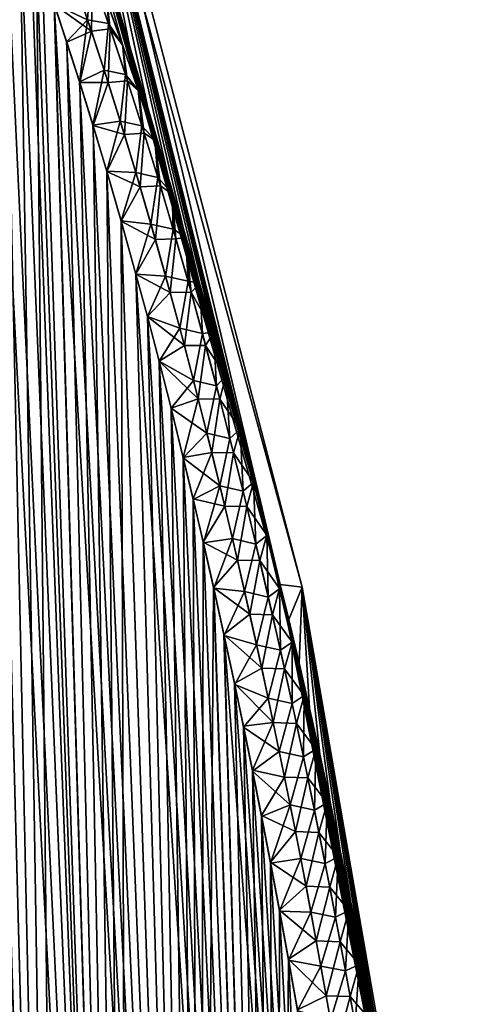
# Model space of a CAD drawing. Header units: metres. Extents: x -80 to 80, y -455 to 95.
# Tile 418 of 656: x 19 to 24, y -108 to -97. Entities that reach past the tile are written whole.
import ezdxf

# ---------------------------------------------------------------- set-up
doc = ezdxf.new("R2010")
doc.units = ezdxf.units.M
doc.layers.add('solid_501010_k_01_01', color=7, linetype='CONTINUOUS')
doc.layers.add('solid_501010_k_01_02', color=7, linetype='CONTINUOUS')

msp = doc.modelspace()

# ---------------------------------------------------------------- linework, layer by layer
at = {"layer": 'solid_501010_k_01_01'}
for points in [[(21.451599, -101.632111, 260.928284), (21.526001, -101.358215, 261.353119), (21.682844, -101.970024, 261.441528)], [(21.526001, -101.358215, 261.353119), (21.537447, -101.38205, 261.386566), (21.686722, -101.9468, 261.493652)], [(21.682844, -101.970024, 261.441528), (21.526001, -101.358215, 261.353119), (21.686722, -101.9468, 261.493652)], [(21.526123, -101.358696, 268.64682), (21.561697, -102.075424, 269.007782), (21.682962, -101.970505, 268.558441)], [(21.350025, -102.24794, 260.596466), (21.451599, -101.632111, 260.928284), (21.60516, -102.252724, 261.017303)], [(21.60516, -102.252724, 261.017303), (21.451599, -101.632111, 260.928284), (21.682844, -101.970024, 261.441528)], [(21.682962, -101.970505, 268.558441), (21.561697, -102.075424, 269.007782), (21.708937, -102.684479, 268.924255)], [(21.60516, -102.252724, 261.017303), (21.682844, -101.970024, 261.441528), (21.835003, -102.583191, 261.524689)], [(21.682844, -101.970024, 261.441528), (21.686722, -101.9468, 261.493652), (21.837635, -102.535988, 261.598755)], [(21.835003, -102.583191, 261.524689), (21.682844, -101.970024, 261.441528), (21.837635, -102.535988, 261.598755)], [(21.682962, -101.970505, 268.558441), (21.837698, -102.536224, 268.401184), (21.68663, -101.946457, 268.506409)], [(21.682962, -101.970505, 268.558441), (21.835108, -102.583664, 268.475311), (21.837698, -102.536224, 268.401184)], [(21.682962, -101.970505, 268.558441), (21.708937, -102.684479, 268.924255), (21.835108, -102.583664, 268.475311)], [(21.496088, -102.868813, 260.683014), (21.350025, -102.24794, 260.596466), (21.60516, -102.252724, 261.017303)], [(21.496088, -102.868813, 260.683014), (21.60516, -102.252724, 261.017303), (21.754147, -102.874924, 261.101074)], [(21.754147, -102.874924, 261.101074), (21.60516, -102.252724, 261.017303), (21.835003, -102.583191, 261.524689)], [(21.835003, -102.583191, 261.524689), (21.837635, -102.535988, 261.598755), (21.989912, -103.149666, 261.702148)], [(21.835108, -102.583664, 268.475311), (21.990013, -103.15007, 268.29776), (21.837698, -102.536224, 268.401184)], [(21.438181, -102.621269, 269.351166), (21.579144, -103.23217, 269.269104), (21.708937, -102.684479, 268.924255)], [(21.835108, -102.583664, 268.475311), (21.708937, -102.684479, 268.924255), (21.851889, -103.29496, 268.845551)], [(21.754147, -102.874924, 261.101074), (21.835003, -102.583191, 261.524689), (21.982645, -103.197617, 261.602966)], [(21.982645, -103.197617, 261.602966), (21.835003, -102.583191, 261.524689), (21.989912, -103.149666, 261.702148)], [(21.835108, -102.583664, 268.475311), (21.982733, -103.198082, 268.397064), (21.990013, -103.15007, 268.29776)], [(21.835108, -102.583664, 268.475311), (21.851889, -103.29496, 268.845551), (21.982733, -103.198082, 268.397064)], [(21.579144, -103.23217, 269.269104), (21.851889, -103.29496, 268.845551), (21.708937, -102.684479, 268.924255)], [(21.637882, -103.491394, 260.764557), (21.496088, -102.868813, 260.683014), (21.754147, -102.874924, 261.101074)], [(21.637882, -103.491394, 260.764557), (21.754147, -102.874924, 261.101074), (21.898703, -103.498581, 261.179932)], [(21.898703, -103.498581, 261.179932), (21.754147, -102.874924, 261.101074), (21.982645, -103.197617, 261.602966)], [(21.579144, -103.23217, 269.269104), (21.343184, -103.736755, 269.549011), (21.716057, -103.84465, 269.191742)], [(21.579144, -103.23217, 269.269104), (21.716057, -103.84465, 269.191742), (21.851889, -103.29496, 268.845551)], [(21.982733, -103.198082, 268.397064), (21.851889, -103.29496, 268.845551), (21.990673, -103.906784, 268.771393)], [(21.898703, -103.498581, 261.179932), (21.982645, -103.197617, 261.602966), (22.125896, -103.813217, 261.676636)], [(21.982645, -103.197617, 261.602966), (21.989912, -103.149666, 261.702148), (22.087309, -103.552757, 261.766907)], [(22.125896, -103.813217, 261.676636), (21.982645, -103.197617, 261.602966), (22.087309, -103.552757, 261.766907)], [(21.982733, -103.198082, 268.397064), (22.087149, -103.552078, 268.233185), (21.990013, -103.15007, 268.29776)], [(21.982733, -103.198082, 268.397064), (22.125978, -103.813667, 268.323425), (22.087149, -103.552078, 268.233185)], [(21.982733, -103.198082, 268.397064), (21.990673, -103.906784, 268.771393), (22.125978, -103.813667, 268.323425)], [(22.087309, -103.552757, 261.766907), (21.989912, -103.149666, 261.702148), (22.242414, -103.180008, 265)], [(21.990013, -103.15007, 268.29776), (24.029753, -113.481277, 265), (22.242414, -103.180008, 265)], [(21.990013, -103.15007, 268.29776), (22.087149, -103.552078, 268.233185), (24.029753, -113.481277, 265)], [(22.205999, -104.055855, 261.844086), (22.087309, -103.552757, 261.766907), (22.242414, -103.180008, 265)], [(22.324959, -104.573792, 261.919586), (22.205999, -104.055855, 261.844086), (22.242414, -103.180008, 265)], [(22.444059, -105.106606, 261.993622), (22.324959, -104.573792, 261.919586), (22.242414, -103.180008, 265)], [(22.563026, -105.654022, 262.065857), (22.444059, -105.106606, 261.993622), (22.242414, -103.180008, 265)], [(22.681597, -106.215797, 262.135956), (22.563026, -105.654022, 262.065857), (22.242414, -103.180008, 265)], [(22.799706, -106.792389, 262.204041), (22.681597, -106.215797, 262.135956), (22.242414, -103.180008, 265)], [(22.917103, -107.383484, 262.270081), (22.799706, -106.792389, 262.204041), (22.242414, -103.180008, 265)], [(23.033428, -107.988281, 262.33371), (22.917103, -107.383484, 262.270081), (22.242414, -103.180008, 265)], [(23.14842, -108.606407, 262.394775), (23.033428, -107.988281, 262.33371), (22.242414, -103.180008, 265)], [(23.26206, -109.238663, 262.4534), (23.14842, -108.606407, 262.394775), (22.242414, -103.180008, 265)], [(23.373968, -109.88401, 262.50943), (23.26206, -109.238663, 262.4534), (22.242414, -103.180008, 265)], [(23.483753, -110.541191, 262.562622), (23.373968, -109.88401, 262.50943), (22.242414, -103.180008, 265)], [(23.574652, -111.105164, 262.605255), (23.483753, -110.541191, 262.562622), (22.242414, -103.180008, 265)], [(23.663906, -111.678131, 262.645844), (23.574652, -111.105164, 262.605255), (22.242414, -103.180008, 265)], [(23.751278, -112.259209, 262.684357), (23.663906, -111.678131, 262.645844), (22.242414, -103.180008, 265)], [(23.836544, -112.847527, 262.720673), (23.751278, -112.259209, 262.684357), (22.242414, -103.180008, 265)], [(23.919601, -113.443016, 262.754761), (23.836544, -112.847527, 262.720673), (22.242414, -103.180008, 265)], [(24.029753, -113.481277, 265), (23.919601, -113.443016, 262.754761), (22.242414, -103.180008, 265)], [(21.716057, -103.84465, 269.191742), (21.990673, -103.906784, 268.771393), (21.851889, -103.29496, 268.845551)], [(21.775517, -104.11557, 260.841339), (21.340765, -103.725662, 260.449554), (21.637882, -103.491394, 260.764557)], [(21.775517, -104.11557, 260.841339), (21.637882, -103.491394, 260.764557), (21.898703, -103.498581, 261.179932)], [(21.775517, -104.11557, 260.841339), (21.898703, -103.498581, 261.179932), (22.03895, -104.123596, 261.25412)], [(22.03895, -104.123596, 261.25412), (21.898703, -103.498581, 261.179932), (22.125896, -103.813217, 261.676636)], [(22.087149, -103.552078, 268.233185), (22.205811, -104.055038, 268.156036), (24.029753, -113.481277, 265)], [(22.125978, -103.813667, 268.323425), (22.205811, -104.055038, 268.156036), (22.087149, -103.552078, 268.233185)], [(22.125896, -103.813217, 261.676636), (22.087309, -103.552757, 261.766907), (22.205999, -104.055855, 261.844086)], [(21.716057, -103.84465, 269.191742), (21.465151, -104.303001, 269.477539), (21.849012, -104.458603, 269.118774)], [(21.716057, -103.84465, 269.191742), (21.849012, -104.458603, 269.118774), (21.990673, -103.906784, 268.771393)], [(21.849012, -104.458603, 269.118774), (22.125395, -104.519859, 268.701508), (21.990673, -103.906784, 268.771393)], [(22.125978, -103.813667, 268.323425), (21.990673, -103.906784, 268.771393), (22.125395, -104.519859, 268.701508)], [(22.03895, -104.123596, 261.25412), (22.125896, -103.813217, 261.676636), (22.264883, -104.429924, 261.745972)], [(22.125978, -103.813667, 268.323425), (22.125395, -104.519859, 268.701508), (22.264956, -104.430367, 268.25412)], [(22.264883, -104.429924, 261.745972), (22.125896, -103.813217, 261.676636), (22.205999, -104.055855, 261.844086)], [(22.125978, -103.813667, 268.323425), (22.264956, -104.430367, 268.25412), (22.205811, -104.055038, 268.156036)], [(21.909098, -104.741211, 260.913666), (21.462612, -104.291008, 260.520996), (21.775517, -104.11557, 260.841339)], [(21.909098, -104.741211, 260.913666), (21.775517, -104.11557, 260.841339), (22.03895, -104.123596, 261.25412)], [(21.909098, -104.741211, 260.913666), (22.03895, -104.123596, 261.25412), (22.175005, -104.749886, 261.323914)], [(22.175005, -104.749886, 261.323914), (22.03895, -104.123596, 261.25412), (22.264883, -104.429924, 261.745972)], [(22.205811, -104.055038, 268.156036), (22.324776, -104.572983, 268.080536), (24.029753, -113.481277, 265)], [(22.264956, -104.430367, 268.25412), (22.324776, -104.572983, 268.080536), (22.205811, -104.055038, 268.156036)], [(22.264883, -104.429924, 261.745972), (22.205999, -104.055855, 261.844086), (22.324959, -104.573792, 261.919586)], [(21.849012, -104.458603, 269.118774), (21.567394, -104.79277, 269.419189), (21.978107, -105.073906, 269.050018)], [(21.849012, -104.458603, 269.118774), (21.978107, -105.073906, 269.050018), (22.125395, -104.519859, 268.701508)], [(22.264956, -104.430367, 268.25412), (22.125395, -104.519859, 268.701508), (22.256155, -105.134094, 268.635681)], [(22.175005, -104.749886, 261.323914), (22.264883, -104.429924, 261.745972), (22.399725, -105.047661, 261.811218)], [(22.264956, -104.430367, 268.25412), (22.256155, -105.134094, 268.635681), (22.39978, -105.048096, 268.188873)], [(22.399725, -105.047661, 261.811218), (22.264883, -104.429924, 261.745972), (22.324959, -104.573792, 261.919586)], [(22.264956, -104.430367, 268.25412), (22.39978, -105.048096, 268.188873), (22.324776, -104.572983, 268.080536)], [(21.978107, -105.073906, 269.050018), (22.256155, -105.134094, 268.635681), (22.125395, -104.519859, 268.701508)], [(22.324776, -104.572983, 268.080536), (22.443897, -105.105873, 268.00647), (24.029753, -113.481277, 265)], [(22.39978, -105.048096, 268.188873), (22.443897, -105.105873, 268.00647), (22.324776, -104.572983, 268.080536)], [(22.399725, -105.047661, 261.811218), (22.324959, -104.573792, 261.919586), (22.444059, -105.106606, 261.993622)], [(21.94986, -124.903717, 260.055176), (21.564827, -104.780373, 260.579376), (21.668106, -105.287376, 260.636993)], [(21.978107, -105.073906, 269.050018), (21.567394, -104.79277, 269.419189), (21.670607, -105.299713, 269.361633)], [(22.038725, -105.368202, 260.981781), (21.668106, -105.287376, 260.636993), (21.909098, -104.741211, 260.913666)], [(22.038725, -105.368202, 260.981781), (21.909098, -104.741211, 260.913666), (22.175005, -104.749886, 261.323914)], [(22.038725, -105.368202, 260.981781), (22.175005, -104.749886, 261.323914), (22.306974, -105.37735, 261.389618)], [(22.306974, -105.37735, 261.389618), (22.175005, -104.749886, 261.323914), (22.399725, -105.047661, 261.811218)], [(22.39978, -105.048096, 268.188873), (22.256155, -105.134094, 268.635681), (22.383047, -105.749405, 268.5737)], [(22.306974, -105.37735, 261.389618), (22.399725, -105.047661, 261.811218), (22.530514, -105.666374, 261.87262)], [(22.39978, -105.048096, 268.188873), (22.383047, -105.749405, 268.5737), (22.530556, -105.666801, 268.127502)], [(22.530514, -105.666374, 261.87262), (22.399725, -105.047661, 261.811218), (22.444059, -105.106606, 261.993622)], [(22.39978, -105.048096, 268.188873), (22.530556, -105.666801, 268.127502), (22.443897, -105.105873, 268.00647)], [(21.978107, -105.073906, 269.050018), (21.670607, -105.299713, 269.361633), (22.103428, -105.690468, 268.985199)], [(21.978107, -105.073906, 269.050018), (22.103428, -105.690468, 268.985199), (22.256155, -105.134094, 268.635681)], [(22.103428, -105.690468, 268.985199), (22.383047, -105.749405, 268.5737), (22.256155, -105.134094, 268.635681)], [(22.443897, -105.105873, 268.00647), (22.562891, -105.653389, 267.934204), (24.029753, -113.481277, 265)], [(22.530556, -105.666801, 268.127502), (22.562891, -105.653389, 267.934204), (22.443897, -105.105873, 268.00647)], [(22.530514, -105.666374, 261.87262), (22.444059, -105.106606, 261.993622), (22.563026, -105.654022, 262.065857)], [(21.94986, -124.903717, 260.055176), (21.668106, -105.287376, 260.636993), (21.772388, -105.811188, 260.693848)], [(22.038725, -105.368202, 260.981781), (21.772388, -105.811188, 260.693848), (21.668106, -105.287376, 260.636993)], [(22.891657, -124.441826, 269.235382), (21.774742, -105.82312, 269.304871), (21.670607, -105.299713, 269.361633)], [(22.103428, -105.690468, 268.985199), (21.670607, -105.299713, 269.361633), (21.774742, -105.82312, 269.304871)], [(22.164467, -105.99646, 261.045898), (21.772388, -105.811188, 260.693848), (22.038725, -105.368202, 260.981781)], [(22.164467, -105.99646, 261.045898), (22.038725, -105.368202, 260.981781), (22.306974, -105.37735, 261.389618)], [(22.164467, -105.99646, 261.045898), (22.306974, -105.37735, 261.389618), (22.434938, -106.00592, 261.451385)], [(22.434938, -106.00592, 261.451385), (22.306974, -105.37735, 261.389618), (22.530514, -105.666374, 261.87262)], [(22.103428, -105.690468, 268.985199), (21.774742, -105.82312, 269.304871), (21.879015, -106.361481, 269.249451)], [(22.103428, -105.690468, 268.985199), (21.879015, -106.361481, 269.249451), (22.225039, -106.308212, 268.924133)], [(22.103428, -105.690468, 268.985199), (22.225039, -106.308212, 268.924133), (22.383047, -105.749405, 268.5737)], [(22.530556, -105.666801, 268.127502), (22.383047, -105.749405, 268.5737), (22.506142, -106.365746, 268.515381)], [(22.434938, -106.00592, 261.451385), (22.530514, -105.666374, 261.87262), (22.657326, -106.286003, 261.930359)], [(22.530556, -105.666801, 268.127502), (22.506142, -106.365746, 268.515381), (22.657362, -106.286415, 268.069824)], [(22.530514, -105.666374, 261.87262), (22.563026, -105.654022, 262.065857), (22.681597, -106.215797, 262.135956)], [(22.657326, -106.286003, 261.930359), (22.530514, -105.666374, 261.87262), (22.681597, -106.215797, 262.135956)], [(22.530556, -105.666801, 268.127502), (22.657362, -106.286415, 268.069824), (22.562891, -105.653389, 267.934204)], [(22.562891, -105.653389, 267.934204), (22.681477, -106.215218, 267.864105), (24.029753, -113.481277, 265)], [(22.657362, -106.286415, 268.069824), (22.681477, -106.215218, 267.864105), (22.562891, -105.653389, 267.934204)], [(21.94986, -124.903717, 260.055176), (21.772388, -105.811188, 260.693848), (21.876835, -106.350098, 260.74939)], [(22.164467, -105.99646, 261.045898), (21.876835, -106.350098, 260.74939), (21.772388, -105.811188, 260.693848)], [(22.891657, -124.441826, 269.235382), (21.879015, -106.361481, 269.249451), (21.774742, -105.82312, 269.304871)], [(22.225039, -106.308212, 268.924133), (22.506142, -106.365746, 268.515381), (22.383047, -105.749405, 268.5737)], [(22.286398, -106.625908, 261.106201), (21.876835, -106.350098, 260.74939), (22.164467, -105.99646, 261.045898)], [(22.286398, -106.625908, 261.106201), (22.164467, -105.99646, 261.045898), (22.434938, -106.00592, 261.451385)], [(22.286398, -106.625908, 261.106201), (22.434938, -106.00592, 261.451385), (22.558973, -106.635529, 261.509399)], [(22.558973, -106.635529, 261.509399), (22.434938, -106.00592, 261.451385), (22.657326, -106.286003, 261.930359)], [(22.657362, -106.286415, 268.069824), (22.506142, -106.365746, 268.515381), (22.625505, -106.983047, 268.46051)], [(22.558973, -106.635529, 261.509399), (22.657326, -106.286003, 261.930359), (22.780247, -106.906502, 261.984589)], [(22.657362, -106.286415, 268.069824), (22.625505, -106.983047, 268.46051), (22.78027, -106.906906, 268.015625)], [(22.657326, -106.286003, 261.930359), (22.681597, -106.215797, 262.135956), (22.799706, -106.792389, 262.204041)], [(22.780247, -106.906502, 261.984589), (22.657326, -106.286003, 261.930359), (22.799706, -106.792389, 262.204041)], [(22.657362, -106.286415, 268.069824), (22.799593, -106.791824, 267.796021), (22.681477, -106.215218, 267.864105)], [(22.657362, -106.286415, 268.069824), (22.78027, -106.906906, 268.015625), (22.799593, -106.791824, 267.796021)], [(22.681477, -106.215218, 267.864105), (22.799593, -106.791824, 267.796021), (24.029753, -113.481277, 265)], [(21.94986, -124.903717, 260.055176), (21.876835, -106.350098, 260.74939), (21.980597, -106.902397, 260.803101)], [(22.286398, -106.625908, 261.106201), (21.980597, -106.902397, 260.803101), (21.876835, -106.350098, 260.74939)], [(22.225039, -106.308212, 268.924133), (21.879015, -106.361481, 269.249451), (21.98262, -106.913307, 269.195862)], [(22.891657, -124.441826, 269.235382), (21.98262, -106.913307, 269.195862), (21.879015, -106.361481, 269.249451)], [(22.225039, -106.308212, 268.924133), (21.98262, -106.913307, 269.195862), (22.343, -106.927055, 268.866669)], [(22.225039, -106.308212, 268.924133), (22.343, -106.927055, 268.866669), (22.506142, -106.365746, 268.515381)], [(22.343, -106.927055, 268.866669), (22.625505, -106.983047, 268.46051), (22.506142, -106.365746, 268.515381)], [(22.404585, -107.256454, 261.162872), (21.980597, -106.902397, 260.803101), (22.286398, -106.625908, 261.106201)], [(22.404585, -107.256454, 261.162872), (22.286398, -106.625908, 261.106201), (22.558973, -106.635529, 261.509399)], [(22.404585, -107.256454, 261.162872), (22.558973, -106.635529, 261.509399), (22.679155, -107.266113, 261.563873)], [(22.679155, -107.266113, 261.563873), (22.558973, -106.635529, 261.509399), (22.780247, -106.906502, 261.984589)], [(22.780247, -106.906502, 261.984589), (22.799706, -106.792389, 262.204041), (22.917103, -107.383484, 262.270081)], [(22.78027, -106.906906, 268.015625), (22.916992, -107.382912, 267.72998), (22.799593, -106.791824, 267.796021)], [(22.799593, -106.791824, 267.796021), (22.916992, -107.382912, 267.72998), (24.029753, -113.481277, 265)], [(21.94986, -124.903717, 260.055176), (21.980597, -106.902397, 260.803101), (22.083727, -107.468437, 260.855011)], [(22.404585, -107.256454, 261.162872), (22.083727, -107.468437, 260.855011), (21.980597, -106.902397, 260.803101)], [(22.891657, -124.441826, 269.235382), (22.085629, -107.478996, 269.144043), (21.98262, -106.913307, 269.195862)], [(22.343, -106.927055, 268.866669), (21.98262, -106.913307, 269.195862), (22.085629, -107.478996, 269.144043)], [(22.343, -106.927055, 268.866669), (22.085629, -107.478996, 269.144043), (22.457378, -107.546928, 268.812622)], [(22.343, -106.927055, 268.866669), (22.457378, -107.546928, 268.812622), (22.625505, -106.983047, 268.46051)], [(22.78027, -106.906906, 268.015625), (22.625505, -106.983047, 268.46051), (22.741205, -107.601242, 268.408966)], [(22.679155, -107.266113, 261.563873), (22.780247, -106.906502, 261.984589), (22.899351, -107.527817, 262.035492)], [(22.78027, -106.906906, 268.015625), (22.741205, -107.601242, 268.408966), (22.899357, -107.528214, 267.964752)], [(22.899351, -107.527817, 262.035492), (22.780247, -106.906502, 261.984589), (22.917103, -107.383484, 262.270081)], [(22.78027, -106.906906, 268.015625), (22.899357, -107.528214, 267.964752), (22.916992, -107.382912, 267.72998)], [(22.457378, -107.546928, 268.812622), (22.741205, -107.601242, 268.408966), (22.625505, -106.983047, 268.46051)], [(22.519087, -107.888031, 261.216064), (22.083727, -107.468437, 260.855011), (22.404585, -107.256454, 261.162872)], [(22.519087, -107.888031, 261.216064), (22.404585, -107.256454, 261.162872), (22.679155, -107.266113, 261.563873)], [(22.519087, -107.888031, 261.216064), (22.679155, -107.266113, 261.563873), (22.795547, -107.897606, 261.61499)], [(22.795547, -107.897606, 261.61499), (22.679155, -107.266113, 261.563873), (22.899351, -107.527817, 262.035492)], [(22.899351, -107.527817, 262.035492), (22.917103, -107.383484, 262.270081), (23.033428, -107.988281, 262.33371)], [(22.899357, -107.528214, 267.964752), (23.033321, -107.987717, 267.666351), (22.916992, -107.382912, 267.72998)], [(22.916992, -107.382912, 267.72998), (23.033321, -107.987717, 267.666351), (24.029753, -113.481277, 265)], [(21.94986, -124.903717, 260.055176), (22.083727, -107.468437, 260.855011), (22.186703, -108.04921, 260.905487)], [(22.519087, -107.888031, 261.216064), (22.186703, -108.04921, 260.905487), (22.083727, -107.468437, 260.855011)], [(22.891657, -124.441826, 269.235382), (22.188486, -108.05941, 269.093658), (22.085629, -107.478996, 269.144043)], [(22.457378, -107.546928, 268.812622), (22.085629, -107.478996, 269.144043), (22.188486, -108.05941, 269.093658)], [(22.899357, -107.528214, 267.964752), (22.741205, -107.601242, 268.408966), (22.853298, -108.220291, 268.360596)], [(22.795547, -107.897606, 261.61499), (22.899351, -107.527817, 262.035492), (23.01469, -108.14991, 262.083252)], [(22.899357, -107.528214, 267.964752), (22.853298, -108.220291, 268.360596), (23.014687, -108.150291, 267.917023)], [(23.01469, -108.14991, 262.083252), (22.899351, -107.527817, 262.035492), (23.033428, -107.988281, 262.33371)], [(22.899357, -107.528214, 267.964752), (23.014687, -108.150291, 267.917023), (23.033321, -107.987717, 267.666351)], [(22.457378, -107.546928, 268.812622), (22.188486, -108.05941, 269.093658), (22.568222, -108.16777, 268.761871)], [(22.457378, -107.546928, 268.812622), (22.568222, -108.16777, 268.761871), (22.741205, -107.601242, 268.408966)], [(22.568222, -108.16777, 268.761871), (22.853298, -108.220291, 268.360596), (22.741205, -107.601242, 268.408966)], [(22.62995, -108.520576, 261.265961), (22.186703, -108.04921, 260.905487), (22.519087, -107.888031, 261.216064)], [(22.62995, -108.520576, 261.265961), (22.519087, -107.888031, 261.216064), (22.795547, -107.897606, 261.61499)], [(22.62995, -108.520576, 261.265961), (22.795547, -107.897606, 261.61499), (22.908201, -108.529961, 261.662872)], [(22.908201, -108.529961, 261.662872), (22.795547, -107.897606, 261.61499), (23.01469, -108.14991, 262.083252)]]:
    msp.add_3dface(points, dxfattribs=at)
at = {"layer": 'solid_501010_k_01_02'}
for points in [[(19.474197, -125.831841, 272.352112), (18.0362, -93.161064, 272.324127), (17.791643, -92.719902, 272.612885)], [(18.765465, -125.999062, 273.236786), (19.474197, -125.831841, 272.352112), (17.791643, -92.719902, 272.612885)], [(21.990013, -103.15007, 268.29776), (19.47821, -93.06414, 267.185791), (19.112961, -93.06414, 269.344299)], [(21.837698, -102.536224, 268.401184), (21.990013, -103.15007, 268.29776), (19.112961, -93.06414, 269.344299)], [(21.68663, -101.946457, 268.506409), (21.837698, -102.536224, 268.401184), (19.112961, -93.06414, 269.344299)], [(21.537121, -101.380844, 268.613678), (21.68663, -101.946457, 268.506409), (19.112961, -93.06414, 269.344299)], [(21.389696, -100.839508, 268.721863), (21.537121, -101.380844, 268.613678), (19.112961, -93.06414, 269.344299)], [(21.363899, -100.746391, 268.741028), (21.389696, -100.839508, 268.721863), (19.112961, -93.06414, 269.344299)], [(21.22192, -100.242775, 268.848419), (21.363899, -100.746391, 268.741028), (19.112961, -93.06414, 269.344299)], [(21.057837, -99.678391, 268.975861), (21.22192, -100.242775, 268.848419), (19.112961, -93.06414, 269.344299)], [(20.898172, -99.146294, 269.102722), (21.057837, -99.678391, 268.975861), (19.112961, -93.06414, 269.344299)], [(20.743286, -98.64653, 269.229553), (20.898172, -99.146294, 269.102722), (19.112961, -93.06414, 269.344299)], [(20.543953, -98.025383, 269.396851), (20.743286, -98.64653, 269.229553), (19.112961, -93.06414, 269.344299)], [(20.353479, -97.455399, 269.562317), (20.543953, -98.025383, 269.396851), (19.112961, -93.06414, 269.344299)], [(20.170637, -96.928642, 269.725433), (20.353479, -97.455399, 269.562317), (19.112961, -93.06414, 269.344299)], [(19.995691, -96.443817, 269.886383), (20.170637, -96.928642, 269.725433), (19.112961, -93.06414, 269.344299)], [(20.354702, -97.459, 260.438721), (19.112986, -93.06414, 260.655792), (19.478216, -93.06414, 262.81427)], [(20.171761, -96.931808, 260.275604), (19.99678, -96.446754, 260.114655), (19.112986, -93.06414, 260.655792)], [(20.354702, -97.459, 260.438721), (20.171761, -96.931808, 260.275604), (19.112986, -93.06414, 260.655792)], [(19.47821, -93.06414, 267.185791), (22.242414, -103.180008, 265), (19.600468, -93.06414, 265)], [(21.990013, -103.15007, 268.29776), (22.242414, -103.180008, 265), (19.47821, -93.06414, 267.185791)], [(21.989912, -103.149666, 261.702148), (19.478216, -93.06414, 262.81427), (19.600468, -93.06414, 265)], [(20.545355, -98.029671, 260.60434), (20.354702, -97.459, 260.438721), (19.478216, -93.06414, 262.81427)], [(20.744667, -98.650917, 260.771606), (20.545355, -98.029671, 260.60434), (19.478216, -93.06414, 262.81427)], [(20.89942, -99.150375, 260.898285), (20.744667, -98.650917, 260.771606), (19.478216, -93.06414, 262.81427)], [(21.058901, -99.681976, 261.024994), (20.89942, -99.150375, 260.898285), (19.478216, -93.06414, 262.81427)], [(21.222738, -100.245628, 261.152222), (21.058901, -99.681976, 261.024994), (19.478216, -93.06414, 262.81427)], [(21.363749, -100.745842, 261.25885), (21.222738, -100.245628, 261.152222), (19.478216, -93.06414, 262.81427)], [(21.390272, -100.841591, 261.278564), (21.363749, -100.745842, 261.25885), (19.478216, -93.06414, 262.81427)], [(21.537447, -101.38205, 261.386566), (21.390272, -100.841591, 261.278564), (19.478216, -93.06414, 262.81427)], [(21.686722, -101.9468, 261.493652), (21.537447, -101.38205, 261.386566), (19.478216, -93.06414, 262.81427)], [(21.837635, -102.535988, 261.598755), (21.686722, -101.9468, 261.493652), (19.478216, -93.06414, 262.81427)], [(21.989912, -103.149666, 261.702148), (21.837635, -102.535988, 261.598755), (19.478216, -93.06414, 262.81427)], [(22.242414, -103.180008, 265), (21.989912, -103.149666, 261.702148), (19.600468, -93.06414, 265)], [(19.474197, -125.831841, 272.352112), (18.170795, -93.426193, 272.171753), (18.0362, -93.161064, 272.324127)], [(19.474197, -125.831841, 272.352112), (18.314362, -93.725792, 272.013977), (18.170795, -93.426193, 272.171753)], [(19.474197, -125.831841, 272.352112), (18.467201, -94.063499, 271.851227), (18.314362, -93.725792, 272.013977)], [(19.474197, -125.831841, 272.352112), (18.629686, -94.442665, 271.683746), (18.467201, -94.063499, 271.851227)], [(19.474062, -125.831879, 257.647736), (18.470819, -94.071724, 258.152557), (18.63316, -94.450928, 258.319794)], [(19.474062, -125.831879, 257.647736), (18.765268, -125.9991, 256.762939), (18.470819, -94.071724, 258.152557)], [(20.241144, -125.595284, 271.506683), (18.802259, -94.867073, 271.51178), (18.629686, -94.442665, 271.683746)], [(19.474197, -125.831841, 272.352112), (20.241144, -125.595284, 271.506683), (18.629686, -94.442665, 271.683746)], [(19.474062, -125.831879, 257.647736), (18.63316, -94.450928, 258.319794), (18.805538, -94.875412, 258.491425)], [(20.241144, -125.595284, 271.506683), (18.985371, -95.342346, 271.335724), (18.802259, -94.867073, 271.51178)], [(19.474062, -125.831879, 257.647736), (18.805538, -94.875412, 258.491425), (18.98843, -95.350494, 258.667145)], [(20.241144, -125.595284, 271.506683), (19.113506, -95.689781, 271.216278), (18.985371, -95.342346, 271.335724)], [(19.474062, -125.831879, 257.647736), (18.98843, -95.350494, 258.667145), (19.182211, -95.880974, 258.846558)], [(20.241144, -125.595284, 271.506683), (19.246643, -96.063118, 271.095276), (19.113506, -95.689781, 271.216278)], [(20.24106, -125.595306, 258.493225), (19.182211, -95.880974, 258.846558), (19.387262, -96.471672, 259.029175)], [(20.24106, -125.595306, 258.493225), (19.474062, -125.831879, 257.647736), (19.182211, -95.880974, 258.846558)], [(20.241144, -125.595284, 271.506683), (19.384888, -96.464661, 270.9729), (19.246643, -96.063118, 271.095276)], [(19.569666, -96.065369, 270.682556), (19.384888, -96.464661, 270.9729), (19.76869, -96.642601, 270.517334)], [(19.569666, -96.065369, 270.682556), (19.76869, -96.642601, 270.517334), (19.807158, -96.101837, 270.207947)], [(19.812698, -96.773476, 259.518494), (19.387262, -96.471672, 259.029175), (19.61167, -96.184624, 259.352905)], [(19.812698, -96.773476, 259.518494), (19.61167, -96.184624, 259.352905), (19.824364, -96.150124, 259.805878)], [(19.76869, -96.642601, 270.517334), (20.0105, -96.685593, 270.048004), (19.807158, -96.101837, 270.207947)], [(20.0105, -96.685593, 270.048004), (19.995691, -96.443817, 269.886383), (19.807158, -96.101837, 270.207947)], [(19.812698, -96.773476, 259.518494), (19.824364, -96.150124, 259.805878), (20.031212, -96.746452, 259.968018)], [(20.031212, -96.746452, 259.968018), (19.824364, -96.150124, 259.805878), (19.99678, -96.446754, 260.114655)], [(21.066353, -125.286934, 270.703186), (19.52836, -96.895882, 270.849274), (19.384888, -96.464661, 270.9729)], [(19.76869, -96.642601, 270.517334), (19.384888, -96.464661, 270.9729), (19.52836, -96.895882, 270.849274)], [(20.241144, -125.595284, 271.506683), (21.066353, -125.286934, 270.703186), (19.384888, -96.464661, 270.9729)], [(20.24106, -125.595306, 258.493225), (19.387262, -96.471672, 259.029175), (19.530449, -96.902298, 259.152496)], [(19.812698, -96.773476, 259.518494), (19.530449, -96.902298, 259.152496), (19.387262, -96.471672, 259.029175)], [(20.0105, -96.685593, 270.048004), (20.170637, -96.928642, 269.725433), (19.995691, -96.443817, 269.886383)], [(20.031212, -96.746452, 259.968018), (19.99678, -96.446754, 260.114655), (20.171761, -96.931808, 260.275604)], [(19.76869, -96.642601, 270.517334), (19.52836, -96.895882, 270.849274), (19.677139, -97.358841, 270.72464)], [(19.76869, -96.642601, 270.517334), (19.677139, -97.358841, 270.72464), (19.96068, -97.225159, 270.363647)], [(19.76869, -96.642601, 270.517334), (19.96068, -97.225159, 270.363647), (20.0105, -96.685593, 270.048004)], [(20.006544, -97.367722, 259.672333), (19.812698, -96.773476, 259.518494), (20.031212, -96.746452, 259.968018)], [(19.96068, -97.225159, 270.363647), (20.206425, -97.273422, 269.899475), (20.0105, -96.685593, 270.048004)], [(20.006544, -97.367722, 259.672333), (20.031212, -96.746452, 259.968018), (20.230396, -97.346977, 260.118408)], [(20.206425, -97.273422, 269.899475), (20.170637, -96.928642, 269.725433), (20.0105, -96.685593, 270.048004)], [(20.230396, -97.346977, 260.118408), (20.031212, -96.746452, 259.968018), (20.171761, -96.931808, 260.275604)], [(19.812698, -96.773476, 259.518494), (19.678921, -97.364525, 259.276825), (19.530449, -96.902298, 259.152496)], [(20.006544, -97.367722, 259.672333), (19.678921, -97.364525, 259.276825), (19.812698, -96.773476, 259.518494)], [(21.066353, -125.286934, 270.703186), (19.677139, -97.358841, 270.72464), (19.52836, -96.895882, 270.849274)], [(20.24106, -125.595306, 258.493225), (19.530449, -96.902298, 259.152496), (19.678921, -97.364525, 259.276825)], [(20.206425, -97.273422, 269.899475), (20.353479, -97.455399, 269.562317), (20.170637, -96.928642, 269.725433)], [(20.230396, -97.346977, 260.118408), (20.171761, -96.931808, 260.275604), (20.354702, -97.459, 260.438721)], [(19.96068, -97.225159, 270.363647), (19.677139, -97.358841, 270.72464), (19.831329, -97.855927, 270.599182)], [(19.96068, -97.225159, 270.363647), (19.831329, -97.855927, 270.599182), (20.146158, -97.812347, 270.220398)], [(19.96068, -97.225159, 270.363647), (20.146158, -97.812347, 270.220398), (20.206425, -97.273422, 269.899475)], [(20.146158, -97.812347, 270.220398), (20.395535, -97.864799, 269.761078), (20.206425, -97.273422, 269.899475)], [(20.395535, -97.864799, 269.761078), (20.353479, -97.455399, 269.562317), (20.206425, -97.273422, 269.899475)], [(21.066353, -125.286934, 270.703186), (19.831329, -97.855927, 270.599182), (19.677139, -97.358841, 270.72464)], [(20.24106, -125.595306, 258.493225), (19.678921, -97.364525, 259.276825), (19.832781, -97.860703, 259.401978)], [(20.006544, -97.367722, 259.672333), (19.832781, -97.860703, 259.401978), (19.678921, -97.364525, 259.276825)], [(20.193796, -97.96653, 259.815735), (19.832781, -97.860703, 259.401978), (20.006544, -97.367722, 259.672333)], [(20.193796, -97.96653, 259.815735), (20.006544, -97.367722, 259.672333), (20.230396, -97.346977, 260.118408)], [(20.193796, -97.96653, 259.815735), (20.230396, -97.346977, 260.118408), (20.422573, -97.951118, 260.258423)], [(20.422573, -97.951118, 260.258423), (20.230396, -97.346977, 260.118408), (20.354702, -97.459, 260.438721)], [(20.395535, -97.864799, 269.761078), (20.543953, -98.025383, 269.396851), (20.353479, -97.455399, 269.562317)], [(20.422573, -97.951118, 260.258423), (20.354702, -97.459, 260.438721), (20.545355, -98.029671, 260.60434)], [(20.146158, -97.812347, 270.220398), (19.831329, -97.855927, 270.599182), (19.99099, -98.388824, 270.473083)], [(21.066353, -125.286934, 270.703186), (19.99099, -98.388824, 270.473083), (19.831329, -97.855927, 270.599182)], [(20.24106, -125.595306, 258.493225), (19.832781, -97.860703, 259.401978), (19.992083, -98.392525, 259.527771)], [(20.193796, -97.96653, 259.815735), (19.992083, -98.392525, 259.527771), (19.832781, -97.860703, 259.401978)], [(20.146158, -97.812347, 270.220398), (19.99099, -98.388824, 270.473083), (20.325603, -98.403496, 270.086426)], [(20.146158, -97.812347, 270.220398), (20.325603, -98.403496, 270.086426), (20.395535, -97.864799, 269.761078)], [(20.325603, -98.403496, 270.086426), (20.578341, -98.459274, 269.631775), (20.395535, -97.864799, 269.761078)], [(20.578341, -98.459274, 269.631775), (20.543953, -98.025383, 269.396851), (20.395535, -97.864799, 269.761078)], [(20.374882, -98.569359, 259.949677), (19.992083, -98.392525, 259.527771), (20.193796, -97.96653, 259.815735)], [(20.374882, -98.569359, 259.949677), (20.193796, -97.96653, 259.815735), (20.422573, -97.951118, 260.258423)], [(20.374882, -98.569359, 259.949677), (20.422573, -97.951118, 260.258423), (20.608215, -98.558449, 260.389038)], [(20.608215, -98.558449, 260.389038), (20.422573, -97.951118, 260.258423), (20.545355, -98.029671, 260.60434)], [(20.578341, -98.459274, 269.631775), (20.743286, -98.64653, 269.229553), (20.543953, -98.025383, 269.396851)], [(20.608215, -98.558449, 260.389038), (20.545355, -98.029671, 260.60434), (20.744667, -98.650917, 260.771606)], [(21.066353, -125.286934, 270.703186), (20.156197, -98.960976, 270.346619), (19.99099, -98.388824, 270.473083)], [(20.325603, -98.403496, 270.086426), (19.99099, -98.388824, 270.473083), (20.156197, -98.960976, 270.346619)], [(20.24106, -125.595306, 258.493225), (19.992083, -98.392525, 259.527771), (20.156889, -98.963387, 259.6539)], [(20.374882, -98.569359, 259.949677), (20.156889, -98.963387, 259.6539), (19.992083, -98.392525, 259.527771)], [(20.325603, -98.403496, 270.086426), (20.156197, -98.960976, 270.346619), (20.499378, -98.998169, 269.960938)], [(20.325603, -98.403496, 270.086426), (20.499378, -98.998169, 269.960938), (20.578341, -98.459274, 269.631775)], [(20.499378, -98.998169, 269.960938), (20.755228, -99.056526, 269.510803), (20.578341, -98.459274, 269.631775)], [(20.755228, -99.056526, 269.510803), (20.743286, -98.64653, 269.229553), (20.578341, -98.459274, 269.631775)], [(20.550198, -99.175682, 260.075104), (20.156889, -98.963387, 259.6539), (20.374882, -98.569359, 259.949677)], [(20.550198, -99.175682, 260.075104), (20.374882, -98.569359, 259.949677), (20.608215, -98.558449, 260.389038)], [(20.550198, -99.175682, 260.075104), (20.608215, -98.558449, 260.389038), (20.787781, -99.168602, 260.511169)], [(20.787781, -99.168602, 260.511169), (20.608215, -98.558449, 260.389038), (20.744667, -98.650917, 260.771606)], [(20.755228, -99.056526, 269.510803), (20.898172, -99.146294, 269.102722), (20.743286, -98.64653, 269.229553)], [(20.787781, -99.168602, 260.511169), (20.744667, -98.650917, 260.771606), (20.89942, -99.150375, 260.898285)], [(21.066353, -125.286934, 270.703186), (20.326969, -99.5737, 270.220032), (20.156197, -98.960976, 270.346619)], [(20.499378, -98.998169, 269.960938), (20.156197, -98.960976, 270.346619), (20.326969, -99.5737, 270.220032)], [(21.066315, -125.286949, 259.296783), (20.156889, -98.963387, 259.6539), (20.32723, -99.574623, 259.780182)], [(20.550198, -99.175682, 260.075104), (20.32723, -99.574623, 259.780182), (20.156889, -98.963387, 259.6539)], [(21.066315, -125.286949, 259.296783), (20.24106, -125.595306, 258.493225), (20.156889, -98.963387, 259.6539)], [(20.499378, -98.998169, 269.960938), (20.326969, -99.5737, 270.220032), (20.667809, -99.59594, 269.843201)], [(20.499378, -98.998169, 269.960938), (20.667809, -99.59594, 269.843201), (20.755228, -99.056526, 269.510803)], [(20.667809, -99.59594, 269.843201), (20.926571, -99.656235, 269.397339), (20.755228, -99.056526, 269.510803)], [(20.926571, -99.656235, 269.397339), (20.898172, -99.146294, 269.102722), (20.755228, -99.056526, 269.510803)], [(20.926571, -99.656235, 269.397339), (21.057837, -99.678391, 268.975861), (20.898172, -99.146294, 269.102722)], [(20.720074, -99.78511, 260.192688), (20.32723, -99.574623, 259.780182), (20.550198, -99.175682, 260.075104)], [(20.720074, -99.78511, 260.192688), (20.550198, -99.175682, 260.075104), (20.787781, -99.168602, 260.511169)], [(20.720074, -99.78511, 260.192688), (20.787781, -99.168602, 260.511169), (20.961622, -99.781273, 260.625549)], [(20.961622, -99.781273, 260.625549), (20.787781, -99.168602, 260.511169), (20.89942, -99.150375, 260.898285)], [(20.961622, -99.781273, 260.625549), (20.89942, -99.150375, 260.898285), (21.058901, -99.681976, 261.024994)], [(21.949881, -124.903702, 269.944824), (20.458683, -100.063194, 270.125244), (20.326969, -99.5737, 270.220032)], [(20.667809, -99.59594, 269.843201), (20.326969, -99.5737, 270.220032), (20.458683, -100.063194, 270.125244)], [(21.066353, -125.286934, 270.703186), (21.949881, -124.903702, 269.944824), (20.326969, -99.5737, 270.220032)], [(21.066315, -125.286949, 259.296783), (20.32723, -99.574623, 259.780182), (20.45862, -100.062935, 259.874725)], [(20.720074, -99.78511, 260.192688), (20.45862, -100.062935, 259.874725), (20.32723, -99.574623, 259.780182)], [(20.667809, -99.59594, 269.843201), (20.458683, -100.063194, 270.125244), (20.831179, -100.196465, 269.732574)], [(20.667809, -99.59594, 269.843201), (20.831179, -100.196465, 269.732574), (20.926571, -99.656235, 269.397339)], [(20.831179, -100.196465, 269.732574), (21.092655, -100.258171, 269.290802), (20.926571, -99.656235, 269.397339)], [(21.092655, -100.258171, 269.290802), (21.057837, -99.678391, 268.975861), (20.926571, -99.656235, 269.397339)], [(20.961622, -99.781273, 260.625549), (21.058901, -99.681976, 261.024994), (21.222738, -100.245628, 261.152222)], [(21.092655, -100.258171, 269.290802), (21.22192, -100.242775, 268.848419), (21.057837, -99.678391, 268.975861)], [(20.884768, -100.397316, 260.303101), (20.45862, -100.062935, 259.874725), (20.720074, -99.78511, 260.192688)], [(20.884768, -100.397316, 260.303101), (20.720074, -99.78511, 260.192688), (20.961622, -99.781273, 260.625549)], [(20.884768, -100.397316, 260.303101), (20.961622, -99.781273, 260.625549), (21.13003, -100.396225, 260.732849)], [(21.13003, -100.396225, 260.732849), (20.961622, -99.781273, 260.625549), (21.222738, -100.245628, 261.152222)], [(21.066315, -125.286949, 259.296783), (20.45862, -100.062935, 259.874725), (20.593178, -100.575874, 259.969147)], [(20.884768, -100.397316, 260.303101), (20.593178, -100.575874, 259.969147), (20.45862, -100.062935, 259.874725)], [(21.949881, -124.903702, 269.944824), (20.593565, -100.577385, 270.030579), (20.458683, -100.063194, 270.125244)], [(20.831179, -100.196465, 269.732574), (20.458683, -100.063194, 270.125244), (20.593565, -100.577385, 270.030579)], [(20.831179, -100.196465, 269.732574), (20.593565, -100.577385, 270.030579), (20.989706, -100.799492, 269.62851)], [(20.831179, -100.196465, 269.732574), (20.989706, -100.799492, 269.62851), (21.092655, -100.258171, 269.290802)], [(20.989706, -100.799492, 269.62851), (21.253723, -100.862137, 269.190704), (21.092655, -100.258171, 269.290802)], [(21.253723, -100.862137, 269.190704), (21.22192, -100.242775, 268.848419), (21.092655, -100.258171, 269.290802)], [(21.13003, -100.396225, 260.732849), (21.222738, -100.245628, 261.152222), (21.363749, -100.745842, 261.25885)], [(21.253723, -100.862137, 269.190704), (21.363899, -100.746391, 268.741028), (21.22192, -100.242775, 268.848419)], [(21.044529, -101.012009, 260.406891), (20.593178, -100.575874, 259.969147), (20.884768, -100.397316, 260.303101)], [(21.044529, -101.012009, 260.406891), (20.884768, -100.397316, 260.303101), (21.13003, -100.396225, 260.732849)], [(21.044529, -101.012009, 260.406891), (21.13003, -100.396225, 260.732849), (21.293285, -101.013229, 260.833588)], [(21.293285, -101.013229, 260.833588), (21.13003, -100.396225, 260.732849), (21.363749, -100.745842, 261.25885)], [(21.066315, -125.286949, 259.296783), (20.593178, -100.575874, 259.969147), (20.730719, -101.117134, 260.06308)], [(21.044529, -101.012009, 260.406891), (20.730719, -101.117134, 260.06308), (20.593178, -100.575874, 259.969147)], [(21.949881, -124.903702, 269.944824), (20.73147, -101.12014, 269.936432), (20.593565, -100.577385, 270.030579)], [(20.989706, -100.799492, 269.62851), (20.593565, -100.577385, 270.030579), (20.73147, -101.12014, 269.936432)], [(20.989706, -100.799492, 269.62851), (20.73147, -101.12014, 269.936432), (21.143602, -101.40477, 269.530518)], [(20.989706, -100.799492, 269.62851), (21.143602, -101.40477, 269.530518), (21.253723, -100.862137, 269.190704)], [(21.410011, -101.467934, 269.096497), (21.363899, -100.746391, 268.741028), (21.253723, -100.862137, 269.190704)], [(21.293285, -101.013229, 260.833588), (21.363749, -100.745842, 261.25885), (21.526001, -101.358215, 261.353119)], [(21.526001, -101.358215, 261.353119), (21.363749, -100.745842, 261.25885), (21.390272, -100.841591, 261.278564)], [(21.526123, -101.358696, 268.64682), (21.389696, -100.839508, 268.721863), (21.363899, -100.746391, 268.741028)], [(21.526123, -101.358696, 268.64682), (21.363899, -100.746391, 268.741028), (21.410011, -101.467934, 269.096497)], [(21.526123, -101.358696, 268.64682), (21.537121, -101.380844, 268.613678), (21.389696, -100.839508, 268.721863)], [(21.526001, -101.358215, 261.353119), (21.390272, -100.841591, 261.278564), (21.537447, -101.38205, 261.386566)], [(21.143602, -101.40477, 269.530518), (21.410011, -101.467934, 269.096497), (21.253723, -100.862137, 269.190704)], [(21.044529, -101.012009, 260.406891), (20.871202, -101.687134, 260.156372), (20.730719, -101.117134, 260.06308)], [(21.19956, -101.628944, 260.504547), (20.871202, -101.687134, 260.156372), (21.044529, -101.012009, 260.406891)], [(21.19956, -101.628944, 260.504547), (21.044529, -101.012009, 260.406891), (21.293285, -101.013229, 260.833588)], [(21.19956, -101.628944, 260.504547), (21.293285, -101.013229, 260.833588), (21.451599, -101.632111, 260.928284)], [(21.451599, -101.632111, 260.928284), (21.293285, -101.013229, 260.833588), (21.526001, -101.358215, 261.353119)], [(21.066315, -125.286949, 259.296783), (20.730719, -101.117134, 260.06308), (20.871202, -101.687134, 260.156372)], [(21.949881, -124.903702, 269.944824), (20.872412, -101.692146, 269.842834), (20.73147, -101.12014, 269.936432)], [(21.143602, -101.40477, 269.530518), (20.73147, -101.12014, 269.936432), (20.872412, -101.692146, 269.842834)], [(21.143602, -101.40477, 269.530518), (20.872412, -101.692146, 269.842834), (21.293047, -102.012077, 269.438171)], [(21.143602, -101.40477, 269.530518), (21.293047, -102.012077, 269.438171), (21.410011, -101.467934, 269.096497)], [(21.526123, -101.358696, 268.64682), (21.410011, -101.467934, 269.096497), (21.561697, -102.075424, 269.007782)], [(21.526123, -101.358696, 268.64682), (21.682962, -101.970505, 268.558441), (21.537121, -101.380844, 268.613678)], [(21.682962, -101.970505, 268.558441), (21.68663, -101.946457, 268.506409), (21.537121, -101.380844, 268.613678)], [(21.293047, -102.012077, 269.438171), (21.561697, -102.075424, 269.007782), (21.410011, -101.467934, 269.096497)], [(21.19956, -101.628944, 260.504547), (20.985746, -102.163712, 260.230591), (20.871202, -101.687134, 260.156372)], [(21.350025, -102.24794, 260.596466), (20.985746, -102.163712, 260.230591), (21.19956, -101.628944, 260.504547)], [(21.350025, -102.24794, 260.596466), (21.19956, -101.628944, 260.504547), (21.451599, -101.632111, 260.928284)], [(21.066315, -125.286949, 259.296783), (20.871202, -101.687134, 260.156372), (20.985746, -102.163712, 260.230591)], [(21.949881, -124.903702, 269.944824), (20.98736, -102.170563, 269.768402), (20.872412, -101.692146, 269.842834)], [(21.293047, -102.012077, 269.438171), (20.872412, -101.692146, 269.842834), (20.98736, -102.170563, 269.768402)], [(21.293047, -102.012077, 269.438171), (20.98736, -102.170563, 269.768402), (21.104088, -102.670296, 269.694611)], [(21.293047, -102.012077, 269.438171), (21.104088, -102.670296, 269.694611), (21.438181, -102.621269, 269.351166)], [(21.293047, -102.012077, 269.438171), (21.438181, -102.621269, 269.351166), (21.561697, -102.075424, 269.007782)], [(21.438181, -102.621269, 269.351166), (21.708937, -102.684479, 268.924255), (21.561697, -102.075424, 269.007782)], [(21.066315, -125.286949, 259.296783), (20.985746, -102.163712, 260.230591), (21.102119, -102.661758, 260.304169)], [(21.350025, -102.24794, 260.596466), (21.102119, -102.661758, 260.304169), (20.985746, -102.163712, 260.230591)], [(21.949881, -124.903702, 269.944824), (21.104088, -102.670296, 269.694611), (20.98736, -102.170563, 269.768402)], [(21.496088, -102.868813, 260.683014), (21.102119, -102.661758, 260.304169), (21.350025, -102.24794, 260.596466)], [(21.066315, -125.286949, 259.296783), (21.102119, -102.661758, 260.304169), (21.220404, -103.182945, 260.377106)], [(21.496088, -102.868813, 260.683014), (21.220404, -103.182945, 260.377106), (21.102119, -102.661758, 260.304169)], [(21.438181, -102.621269, 269.351166), (21.104088, -102.670296, 269.694611), (21.222628, -103.192833, 269.621552)], [(21.438181, -102.621269, 269.351166), (21.222628, -103.192833, 269.621552), (21.579144, -103.23217, 269.269104)], [(21.949881, -124.903702, 269.944824), (21.222628, -103.192833, 269.621552), (21.104088, -102.670296, 269.694611)], [(21.637882, -103.491394, 260.764557), (21.220404, -103.182945, 260.377106), (21.496088, -102.868813, 260.683014)], [(21.94986, -124.903717, 260.055176), (21.066315, -125.286949, 259.296783), (21.220404, -103.182945, 260.377106)], [(21.94986, -124.903717, 260.055176), (21.220404, -103.182945, 260.377106), (21.340765, -103.725662, 260.449554)], [(21.637882, -103.491394, 260.764557), (21.340765, -103.725662, 260.449554), (21.220404, -103.182945, 260.377106)], [(21.949881, -124.903702, 269.944824), (21.343184, -103.736755, 269.549011), (21.222628, -103.192833, 269.621552)], [(21.579144, -103.23217, 269.269104), (21.222628, -103.192833, 269.621552), (21.343184, -103.736755, 269.549011)], [(21.94986, -124.903717, 260.055176), (21.340765, -103.725662, 260.449554), (21.462612, -104.291008, 260.520996)], [(21.775517, -104.11557, 260.841339), (21.462612, -104.291008, 260.520996), (21.340765, -103.725662, 260.449554)], [(22.891657, -124.441826, 269.235382), (21.465151, -104.303001, 269.477539), (21.343184, -103.736755, 269.549011)], [(21.716057, -103.84465, 269.191742), (21.343184, -103.736755, 269.549011), (21.465151, -104.303001, 269.477539)], [(21.949881, -124.903702, 269.944824), (22.891657, -124.441826, 269.235382), (21.343184, -103.736755, 269.549011)], [(21.94986, -124.903717, 260.055176), (21.462612, -104.291008, 260.520996), (21.564827, -104.780373, 260.579376)], [(21.909098, -104.741211, 260.913666), (21.564827, -104.780373, 260.579376), (21.462612, -104.291008, 260.520996)], [(22.891657, -124.441826, 269.235382), (21.567394, -104.79277, 269.419189), (21.465151, -104.303001, 269.477539)], [(21.849012, -104.458603, 269.118774), (21.465151, -104.303001, 269.477539), (21.567394, -104.79277, 269.419189)], [(21.909098, -104.741211, 260.913666), (21.668106, -105.287376, 260.636993), (21.564827, -104.780373, 260.579376)], [(22.891657, -124.441826, 269.235382), (21.670607, -105.299713, 269.361633), (21.567394, -104.79277, 269.419189)]]:
    msp.add_3dface(points, dxfattribs=at)

doc.saveas('drawing.dxf')
